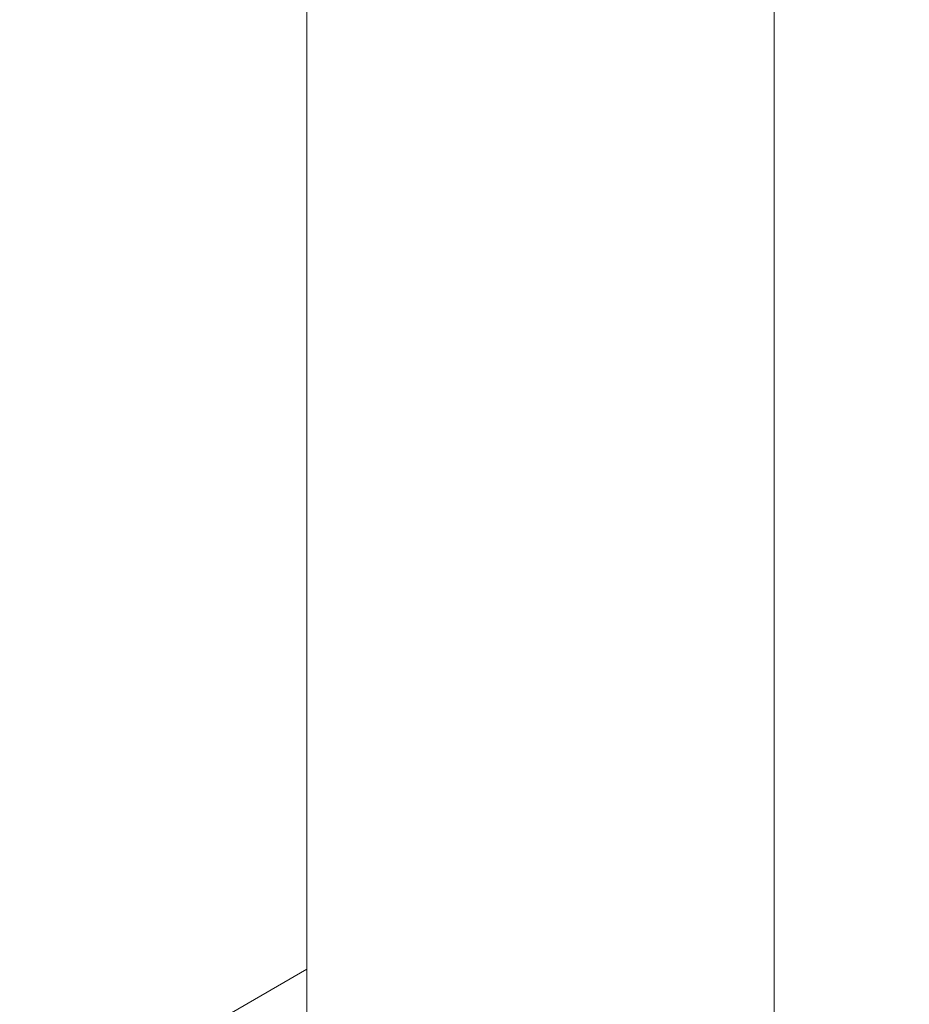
# Model space of a CAD drawing. Header units: millimetres. Extents: x -281 to 145437, y -16481 to 78869.
# Tile 899 of 1056: x 67861 to 67885, y 24820 to 24846. Entities that reach past the tile are written whole.
import ezdxf

# ---------------------------------------------------------------- set-up
doc = ezdxf.new("R2010")
doc.units = ezdxf.units.MM
doc.layers.add('A--A2__Ruwbouw', color=8, linetype='Continuous', lineweight=5)
doc.layers.add('A--L21__Buitenwanden', color=3, linetype='Continuous', lineweight=5)
pattern_1 = [(0, (0, 200), (0, 500), []), (0, (0, 250), (0, 500), []), (0, (0, 300), (0, 500), []), (0, (0, 350), (0, 500), [])]

msp = doc.modelspace()

# ---------------------------------------------------------------- hatches: boundary and pattern name
at = {"layer": 'A--A2__Ruwbouw'}
h = msp.add_hatch(dxfattribs=at)
h.set_pattern_fill('FP_336', color=256, angle=60, style=0, pattern_type=2)
h.set_pattern_definition([(330, (67819, 25600), (70, 121.244), []), (30, (67819, 25600), (-70, 121.244), [])])
h.paths.add_polyline_path([(67869, 24800), (67869, 26400), (67819, 26400), (67819, 24800)])
h = msp.add_hatch(dxfattribs=at)
h.set_pattern_fill('FP_1', color=256, style=0, pattern_type=2)
h.set_pattern_definition(pattern_1)
h.paths.add_polyline_path([(67881.5, 24800), (67881.5, 26400), (67869, 26400), (67869, 24800)])
h = msp.add_hatch(dxfattribs=at)
h.set_pattern_fill('FP_1', color=256, style=0, pattern_type=2)
h.set_pattern_definition(pattern_1)
h.paths.add_polyline_path([(67894, 24800), (67894, 26400), (67881.5, 26400), (67881.5, 24800)])

# ---------------------------------------------------------------- linework, layer by layer
at = {"layer": 'A--L21__Buitenwanden'}
for p, q in [((67869, 24800), (67869, 26400)), ((67881.5, 24800), (67881.5, 26400))]:
    msp.add_line(p, q, dxfattribs=at)

doc.saveas('drawing.dxf')
